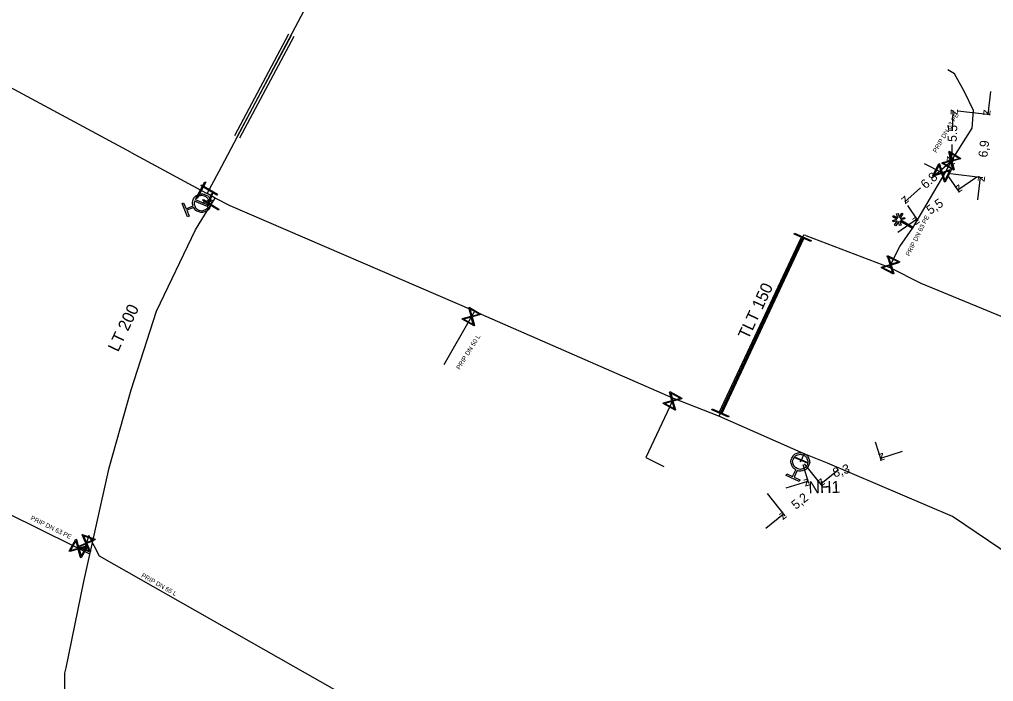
# Model space of a CAD drawing. Extents: x -643544 to -637295, y -1119190 to -1111715.
# Drawn here: x -642473.3 to -642366.9, y -1114517.8 to -1114445.5 of the extents above; entities that cross this region are included whole.
import ezdxf

# ---------------------------------------------------------------- set-up
doc = ezdxf.new("R2010")
doc.units = 0
for name, color, linetype in [('Default', 7, 'Continuous'), ('VP Chránička', 7, 'Continuous'), ('VP Chránička - okraje', 7, 'Continuous'), ('VP Hydrant', 7, 'Continuous'), ('VP Hydrant - popis', 7, 'Continuous'), ('VP Kótování', 7, 'Continuous'), ('VP Popis přípojky', 7, 'Continuous'), ('VP Přípojka', 7, 'Continuous'), ('VP Změna materiálu', 7, 'Continuous'), ('VP Řad', 7, 'Continuous'), ('VP Řad - popis', 7, 'Continuous'), ('VP Šoupě', 7, 'Continuous')]:
    doc.layers.add(name, color=color, linetype=linetype)

msp = doc.modelspace()

# ---------------------------------------------------------------- linework, layer by layer
at = {"layer": 'Default'}
for points in [[(-642454.34, -1114465.86), (-642454.46, -1114465.52), (-642454.31, -1114465.18), (-642454.16, -1114464.8), (-642453.77, -1114464.64), (-642453.39, -1114464.48), (-642453.01, -1114464.64), (-642452.63, -1114464.79), (-642452.47, -1114465.18), (-642452.31, -1114465.56), (-642452.46, -1114465.94), (-642452.62, -1114466.32), (-642453, -1114466.48), (-642453.39, -1114466.64), (-642453.77, -1114466.49), (-642454.11, -1114466.35), (-642454.27, -1114466.03)], [(-642452.61, -1114465.78), (-642452.53, -1114465.52), (-642452.64, -1114465.25), (-642452.77, -1114464.94), (-642453.08, -1114464.81), (-642453.39, -1114464.68), (-642453.7, -1114464.81), (-642453.97, -1114464.92), (-642454.1, -1114465.17)], [(-642454.17, -1114465.34), (-642454.25, -1114465.61), (-642454.14, -1114465.88), (-642454.01, -1114466.19), (-642453.7, -1114466.32), (-642453.39, -1114466.44), (-642453.08, -1114466.31), (-642452.81, -1114466.2), (-642452.68, -1114465.95)], [(-642388.48, -1114494.7), (-642388.8, -1114494.52), (-642388.92, -1114494.18), (-642389.06, -1114493.79), (-642388.89, -1114493.41), (-642388.72, -1114493.04), (-642388.33, -1114492.89), (-642387.94, -1114492.75), (-642387.56, -1114492.93), (-642387.19, -1114493.1), (-642387.04, -1114493.49), (-642386.9, -1114493.88), (-642387.07, -1114494.25), (-642387.25, -1114494.63), (-642387.64, -1114494.77), (-642387.98, -1114494.9), (-642388.32, -1114494.78)], [(-642388.32, -1114494.57), (-642388.02, -1114494.72), (-642387.7, -1114494.6), (-642387.39, -1114494.48), (-642387.24, -1114494.18), (-642387.1, -1114493.87), (-642387.22, -1114493.56), (-642387.33, -1114493.24), (-642387.64, -1114493.1), (-642387.95, -1114492.96), (-642388.26, -1114493.07), (-642388.58, -1114493.19), (-642388.72, -1114493.5), (-642388.86, -1114493.8), (-642388.74, -1114494.12), (-642388.63, -1114494.43), (-642388.32, -1114494.57)]]:
    msp.add_open_spline(points, degree=3, dxfattribs=at)
at = {"layer": 'VP Chránička'}
for points in [[(-642449.51, -1114458.33), (-642443.6, -1114447.23)], [(-642396.71, -1114488.5), (-642387.76, -1114469.42)]]:
    msp.add_lwpolyline(points, dxfattribs=at)
at = {"layer": 'VP Chránička - okraje'}
for points in [[(-642449.78, -1114458.18), (-642443.87, -1114447.08)], [(-642443.34, -1114447.37), (-642449.25, -1114458.47)], [(-642396.85, -1114488.44), (-642387.9, -1114469.36)], [(-642387.62, -1114469.48), (-642396.57, -1114488.56)]]:
    msp.add_lwpolyline(points, dxfattribs=at)
at = {"layer": 'VP Hydrant'}
for points in [[(-642454.27, -1114466.03), (-642455.03, -1114466.34), (-642454.77, -1114466.98), (-642454.94, -1114467.05), (-642455.54, -1114465.61), (-642455.37, -1114465.54), (-642455.1, -1114466.17), (-642454.34, -1114465.86)], [(-642452.68, -1114465.95), (-642454.17, -1114465.34)], [(-642454.1, -1114465.17), (-642452.61, -1114465.78)], [(-642388.32, -1114494.78), (-642388.66, -1114495.52), (-642388.04, -1114495.81), (-642388.11, -1114495.98), (-642389.53, -1114495.32), (-642389.45, -1114495.15), (-642388.83, -1114495.44), (-642388.48, -1114494.7)]]:
    msp.add_lwpolyline(points, dxfattribs=at)
at = {"layer": 'VP Kótování'}
for points in [[(-642367.2, -1114453.38), (-642367.49, -1114455.87)], [(-642371.34, -1114457.59), (-642371.26, -1114455.43)], [(-642370.76, -1114455.49), (-642367.24, -1114455.89)], [(-642371.4, -1114459.17), (-642371.47, -1114460.93)], [(-642373.64, -1114462.84), (-642371.47, -1114460.93)], [(-642371.77, -1114462.7), (-642370.61, -1114464.37)], [(-642371.55, -1114462.34), (-642368.03, -1114462.75)], [(-642368.7, -1114462.74), (-642370.75, -1114464.16)], [(-642368.57, -1114465.2), (-642368.28, -1114462.72)], [(-642374.84, -1114463.9), (-642376.57, -1114465.42)], [(-642376.28, -1114465.83), (-642375.13, -1114467.5)], [(-642377.32, -1114468.72), (-642375.27, -1114467.3)], [(-642379.79, -1114491.64), (-642379.15, -1114493.69)], [(-642376.84, -1114492.7), (-642379.22, -1114493.45)], [(-642387.71, -1114494.12), (-642387.07, -1114496.17)], [(-642387.55, -1114494.03), (-642385.6, -1114496.47)], [(-642383.8, -1114494.71), (-642385.75, -1114496.27)], [(-642389.53, -1114496.67), (-642387.14, -1114495.93)], [(-642391.61, -1114497.28), (-642389.66, -1114499.72)], [(-642391.76, -1114501.08), (-642389.81, -1114499.52)]]:
    msp.add_lwpolyline(points, dxfattribs=at)
at = {"layer": 'VP Přípojka'}
for points in [[(-642375.68, -1114468.26), (-642372.19, -1114462.33), (-642372.15, -1114462.26), (-642371.47, -1114460.93), (-642369.18, -1114457.38), (-642369.06, -1114455.44), (-642370.03, -1114453.4), (-642371.14, -1114451.45), (-642371.87, -1114451)], [(-642372.19, -1114462.33), (-642372.49, -1114462.26), (-642374.41, -1114461.28)], [(-642452.12, -1114465.33), (-642452.51, -1114465.19), (-642453.39, -1114465.56)], [(-642378.21, -1114472.58), (-642378.11, -1114472.3), (-642377.11, -1114470.31), (-642375.68, -1114468.26)], [(-642423.57, -1114477.37), (-642423.91, -1114477.96), (-642426.94, -1114483.23)], [(-642401.9, -1114486.87), (-642401.94, -1114487.17), (-642404.86, -1114493.34), (-642402.9, -1114494.33)], [(-642387.98, -1114493.83), (-642387.86, -1114493.64), (-642387.57, -1114492.96)], [(-642465.6, -1114503.94), (-642465.83, -1114503.81), (-642466.28, -1114503.59), (-642467.44, -1114503.02), (-642474.59, -1114499.49)], [(-642420.45, -1114529.17), (-642420.87, -1114528.95), (-642464.57, -1114504.13), (-642465.74, -1114501.86), (-642466.28, -1114503.59)]]:
    msp.add_lwpolyline(points, dxfattribs=at)
at = {"layer": 'VP Změna materiálu'}
msp.add_lwpolyline([(-642377.41, -1114467.33), (-642377.87, -1114467.06), (-642377.79, -1114466.92), (-642377.33, -1114467.19), (-642377.45, -1114466.74), (-642377.3, -1114466.7), (-642377.18, -1114467.15), (-642376.89, -1114466.66), (-642376.76, -1114466.73), (-642377.05, -1114467.24), (-642376.59, -1114467.12), (-642376.56, -1114467.27), (-642377, -1114467.39), (-642375.64, -1114468.19), (-642375.72, -1114468.33), (-642377.09, -1114467.52), (-642376.97, -1114467.98), (-642377.12, -1114468.01), (-642377.24, -1114467.56), (-642377.54, -1114468.06), (-642377.67, -1114467.98), (-642377.38, -1114467.49), (-642377.83, -1114467.6), (-642377.87, -1114467.45), (-642377.41, -1114467.33)], dxfattribs=at)
at = {"layer": 'VP Řad'}
for points in [[(-642461.1, -1114460.04), (-642485.75, -1114446.76), (-642504.37, -1114436.72), (-642507, -1114435.3), (-642506.91, -1114435.13), (-642505.73, -1114432.73), (-642505.51, -1114432.38), (-642507.44, -1114431.43), (-642520.16, -1114424.83), (-642520.28, -1114424.77), (-642520.66, -1114424.56), (-642522.22, -1114427.03), (-642540.18, -1114417.06), (-642541.02, -1114416.62)], [(-642451.2, -1114461.51), (-642441.51, -1114443.16)], [(-642461.1, -1114460.04), (-642453.48, -1114464.14), (-642452.81, -1114464.52)], [(-642452.81, -1114464.52), (-642452.58, -1114464.12), (-642451.2, -1114461.51)], [(-642460.43, -1114584.53), (-642462.22, -1114576.76), (-642465.99, -1114565.05), (-642467.16, -1114550.81), (-642467.23, -1114548.83), (-642468.39, -1114527.86), (-642468.34, -1114516.92), (-642468.22, -1114516.34), (-642466.26, -1114506.91), (-642463.5, -1114494.49), (-642461.09, -1114485.96), (-642458.32, -1114477.37), (-642454.08, -1114468.49), (-642452.39, -1114465.75), (-642452.12, -1114465.33), (-642451.92, -1114465.01)], [(-642396.88, -1114488.84), (-642401.89, -1114486.87), (-642401.9, -1114486.87), (-642422.8, -1114477.72), (-642423.57, -1114477.37), (-642450.28, -1114465.86), (-642451.92, -1114465.01), (-642452.81, -1114464.52)], [(-642387.39, -1114469.09), (-642387.64, -1114469.06), (-642387.68, -1114469.15), (-642387.72, -1114469.29), (-642387.76, -1114469.42), (-642396.71, -1114488.5), (-642396.88, -1114488.84)], [(-642387.39, -1114469.09), (-642378.21, -1114472.58), (-642374.8, -1114474.32), (-642364.65, -1114478.49), (-642351.64, -1114483.1), (-642347.6, -1114484.97), (-642347.45, -1114485.04), (-642332.4, -1114491.86), (-642330.97, -1114492.53)], [(-642340.83, -1114515.62), (-642364.83, -1114504.22), (-642371.33, -1114499.8), (-642384.99, -1114493.99), (-642387.57, -1114492.96), (-642396.88, -1114488.84)]]:
    msp.add_lwpolyline(points, dxfattribs=at)
at = {"layer": 'VP Šoupě'}
for points in [[(-642371.72, -1114459.89), (-642370.44, -1114460.67), (-642370.47, -1114460.73), (-642370.6, -1114460.76), (-642371.41, -1114460.96), (-642371.18, -1114461.9), (-642371.21, -1114461.96), (-642372.5, -1114461.18), (-642372.46, -1114461.12), (-642371.52, -1114460.89), (-642371.72, -1114460.08), (-642371.75, -1114459.95), (-642371.72, -1114459.89)], [(-642371.63, -1114460.06), (-642371.43, -1114460.87), (-642370.62, -1114460.67), (-642371.63, -1114460.06)], [(-642371.48, -1114461.93), (-642372.16, -1114463.27), (-642372.22, -1114463.24), (-642372.26, -1114463.11), (-642372.52, -1114462.32), (-642373.44, -1114462.62), (-642373.5, -1114462.59), (-642372.82, -1114461.25), (-642372.76, -1114461.28), (-642372.46, -1114462.21), (-642371.66, -1114461.94), (-642371.54, -1114461.9), (-642371.48, -1114461.93)], [(-642373.35, -1114462.49), (-642372.54, -1114462.23), (-642372.81, -1114461.43), (-642373.35, -1114462.49)], [(-642371.3, -1114461.8), (-642371.5, -1114460.98), (-642372.31, -1114461.18), (-642371.3, -1114461.8)], [(-642371.64, -1114462.03), (-642372.43, -1114462.29), (-642372.17, -1114463.08), (-642371.64, -1114462.03)], [(-642452.95, -1114463.29), (-642453.9, -1114465.05), (-642454.01, -1114464.99), (-642453.06, -1114463.23), (-642452.95, -1114463.29)], [(-642453.41, -1114463.56), (-642451.68, -1114464.57), (-642451.75, -1114464.68), (-642453.47, -1114463.67), (-642453.41, -1114463.56)], [(-642452.21, -1114464.5), (-642452.72, -1114465.91), (-642452.81, -1114465.88), (-642452.29, -1114464.47), (-642452.21, -1114464.5)], [(-642453.21, -1114465.17), (-642451.51, -1114466.22), (-642451.57, -1114466.33), (-642453.27, -1114465.28), (-642453.21, -1114465.17)], [(-642386.83, -1114469.74), (-642388.66, -1114468.95), (-642388.61, -1114468.84), (-642386.78, -1114469.63), (-642386.83, -1114469.74)], [(-642378.44, -1114471.29), (-642377.1, -1114471.97), (-642377.13, -1114472.03), (-642377.25, -1114472.07), (-642378.05, -1114472.33), (-642377.75, -1114473.25), (-642377.78, -1114473.31), (-642379.12, -1114472.63), (-642379.09, -1114472.57), (-642378.16, -1114472.27), (-642378.42, -1114471.47), (-642378.47, -1114471.35), (-642378.44, -1114471.29)], [(-642377.88, -1114473.16), (-642378.14, -1114472.35), (-642378.94, -1114472.62), (-642377.88, -1114473.16)], [(-642378.34, -1114471.45), (-642378.08, -1114472.24), (-642377.28, -1114471.98), (-642378.34, -1114471.45)], [(-642424.18, -1114476.93), (-642422.88, -1114477.68), (-642422.92, -1114477.74), (-642423.04, -1114477.77), (-642423.85, -1114477.99), (-642423.6, -1114478.92), (-642423.63, -1114478.98), (-642424.93, -1114478.23), (-642424.9, -1114478.17), (-642423.96, -1114477.92), (-642424.18, -1114477.11), (-642424.22, -1114476.99), (-642424.18, -1114476.93)], [(-642424.09, -1114477.09), (-642423.88, -1114477.9), (-642423.07, -1114477.68), (-642424.09, -1114477.09)], [(-642423.72, -1114478.82), (-642423.94, -1114478.01), (-642424.75, -1114478.23), (-642423.72, -1114478.82)], [(-642402.23, -1114486.15), (-642400.92, -1114486.88), (-642400.96, -1114486.94), (-642401.08, -1114486.97), (-642401.89, -1114487.2), (-642401.62, -1114488.13), (-642401.65, -1114488.19), (-642402.96, -1114487.46), (-642402.93, -1114487.4), (-642402, -1114487.14), (-642402.23, -1114486.33), (-642402.27, -1114486.21), (-642402.23, -1114486.15)], [(-642401.74, -1114488.04), (-642401.97, -1114487.23), (-642402.78, -1114487.46), (-642401.74, -1114488.04)], [(-642402.14, -1114486.31), (-642401.91, -1114487.12), (-642401.11, -1114486.89), (-642402.14, -1114486.31)], [(-642395.82, -1114488.95), (-642397.65, -1114488.16), (-642397.6, -1114488.05), (-642395.77, -1114488.84), (-642395.82, -1114488.95)], [(-642387.19, -1114493.98), (-642388.57, -1114493.39), (-642388.53, -1114493.3), (-642387.15, -1114493.89), (-642387.19, -1114493.98)], [(-642465.58, -1114503.7), (-642466.98, -1114503.16), (-642466.95, -1114503.1), (-642466.83, -1114503.05), (-642466.07, -1114502.71), (-642466.46, -1114501.82), (-642466.44, -1114501.76), (-642465.04, -1114502.29), (-642465.06, -1114502.36), (-642465.95, -1114502.75), (-642465.61, -1114503.52), (-642465.55, -1114503.63), (-642465.58, -1114503.7)], [(-642466.33, -1114501.9), (-642465.99, -1114502.67), (-642465.22, -1114502.33), (-642466.33, -1114501.9)], [(-642465.84, -1114503.01), (-642466.57, -1114504.32), (-642466.63, -1114504.29), (-642466.66, -1114504.17), (-642466.89, -1114503.36), (-642467.82, -1114503.62), (-642467.88, -1114503.59), (-642467.15, -1114502.28), (-642467.09, -1114502.31), (-642466.83, -1114503.25), (-642466.02, -1114503.02), (-642465.89, -1114502.98), (-642465.84, -1114503.01)], [(-642467.72, -1114503.5), (-642466.91, -1114503.27), (-642467.14, -1114502.47), (-642467.72, -1114503.5)], [(-642466, -1114503.11), (-642466.8, -1114503.34), (-642466.57, -1114504.14), (-642466, -1114503.11)], [(-642465.69, -1114503.55), (-642466.03, -1114502.79), (-642466.79, -1114503.13), (-642465.69, -1114503.55)]]:
    msp.add_lwpolyline(points, dxfattribs=at)

# ---------------------------------------------------------------- texts
at = {"layer": 'VP Hydrant - popis'}
msp.add_text('NH1', height=1.3, rotation=1, dxfattribs=at).set_placement((-642387.07, -1114497.27))
at = {"layer": 'VP Kótování'}
for s, rotation, p in [('z', 87.8535, (-642370.78, -1114455.95)), ('z', 263.4146, (-642367.93, -1114455.31)), ('5.5', 87.8535, (-642370.89, -1114458.89)), ('6,9', 83.4146, (-642367.54, -1114460.61)), ('z', 267.8534, (-642371.95, -1114460.41)), ('z', 41.3635, (-642371.51, -1114461.63)), ('6.8', 41.3635, (-642374.28, -1114464.07)), ('z', 83.4146, (-642367.84, -1114463.27)), ('z', 214.7569, (-642370.62, -1114463.47)), ('z', 221.3635, (-642376.53, -1114464.71)), ('5,5', 34.7569, (-642373.77, -1114466.86)), ('z', 34.7569, (-642375.39, -1114467.99)), ('z', 197.384, (-642378.9, -1114492.82)), ('8,3', 17.384, (-642384.25, -1114495.54)), ('z', 17.384, (-642387.47, -1114496.55)), ('z', 218.6846, (-642385.68, -1114495.57)), ('5,2', 38.6846, (-642388.46, -1114499.08)), ('z', 38.6846, (-642389.89, -1114500.22))]:
    msp.add_text(s, height=1, rotation=rotation, dxfattribs=at).set_placement(p)
at = {"layer": 'VP Popis přípojky'}
for s, rotation, p in [('PRIP DN 63 PE', 59.5159, (-642373.11, -1114460.1)), ('PRIP DN 63 PE', 63.3162, (-642376.05, -1114471.4)), ('PRIP DN 50 L', 58.233, (-642425.19, -1114483.8)), ('PRIP DN 63 PE', 333.7614, (-642472.15, -1114500.13)), ('PRIP DN 65 L', 330.3652, (-642460.05, -1114506.38))]:
    msp.add_text(s, height=0.5, rotation=rotation, dxfattribs=at).set_placement(p)
at = {"layer": 'VP Řad - popis'}
for s, rotation, p in [('TLT 150', 64.8698, (-642393.67, -1114480.54)), ('LT 200', 64.4951, (-642462.54, -1114481.9))]:
    msp.add_text(s, height=1.3, rotation=rotation, dxfattribs=at).set_placement(p)

doc.saveas('drawing.dxf')
